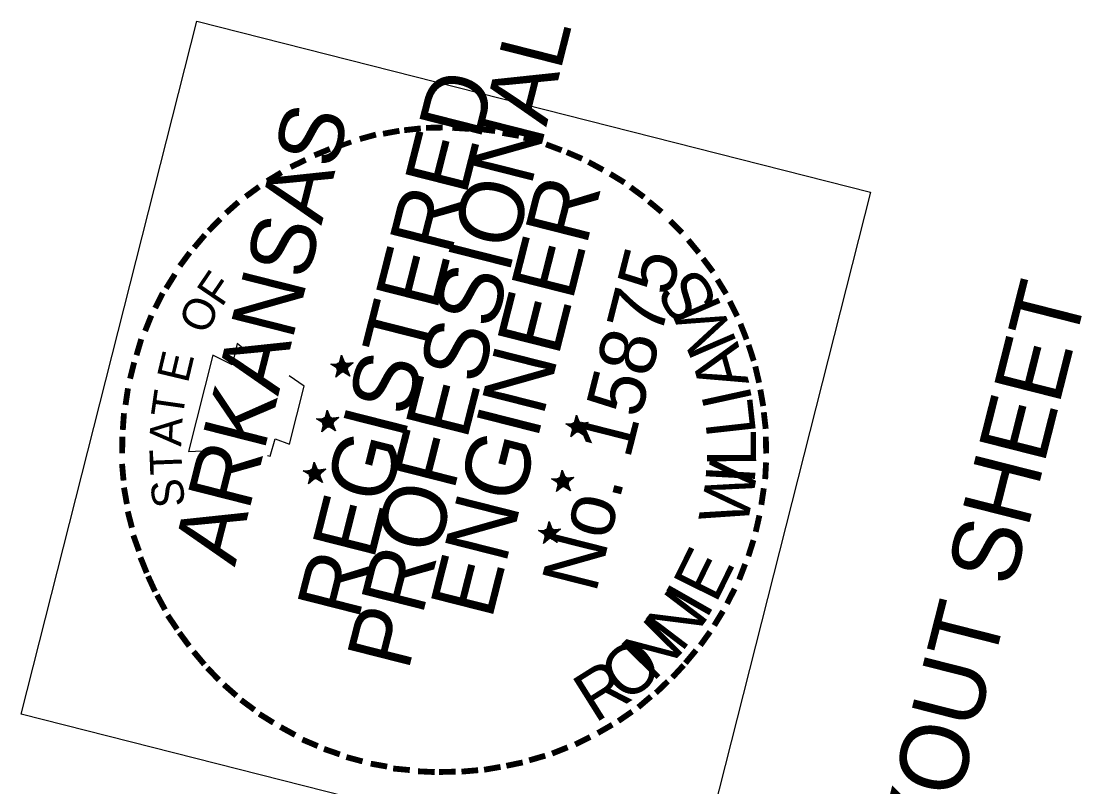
# Model space of a CAD drawing. Extents: x 670257 to 671518, y 737783 to 738188.
# Drawn here: x 670422.42 to 670430.7, y 738143.79 to 738149.76 of the extents above; entities that cross this region are included whole.
import ezdxf

# ---------------------------------------------------------------- set-up
doc = ezdxf.new("R2010")
doc.units = 0
for name, color, linetype in [('R_Border Notes', 7, 'Continuous'), ('R_Border PE', 7, 'Continuous'), ('R_Border Prem', 7, 'Continuous')]:
    doc.layers.add(name, color=color, linetype=linetype)

msp = doc.modelspace()

# ---------------------------------------------------------------- linework, layer by layer
at = {"layer": 'R_Border PE'}
for p, q in [((670424.9208, 738147.1564), (670424.9066, 738147.0801)), ((670424.9208, 738147.1564), (670424.9151, 738147.0831)), ((670424.9208, 738147.1564), (670424.92, 738147.0819)), ((670424.9208, 738147.1564), (670424.926, 738147.0649)), ((670424.9208, 738147.1564), (670424.9291, 738147.0976)), ((670424.9208, 738147.1564), (670424.9322, 738147.0994)), ((670424.9208, 738147.1564), (670424.9358, 738147.1036)), ((670424.8388, 738147.087), (670424.9036, 738147.0886)), ((670424.926, 738147.0649), (670424.8388, 738147.087)), ((670424.8388, 738147.087), (670424.9024, 738147.0837)), ((670424.8388, 738147.087), (670424.8981, 738147.0771)), ((670424.8388, 738147.087), (670424.8981, 738147.0668)), ((670424.8388, 738147.087), (670424.8969, 738147.0619)), ((670424.8388, 738147.087), (670424.8932, 738147.0577)), ((670424.8778, 738146.9868), (670424.926, 738147.0649)), ((670424.8778, 738146.9868), (670424.9011, 738147.048)), ((670424.8778, 738146.9868), (670424.9053, 738147.0443)), ((670424.8778, 738146.9868), (670424.9077, 738147.0437)), ((670424.8778, 738146.9868), (670424.9168, 738147.0388)), ((670424.8778, 738146.9868), (670424.9217, 738147.0376)), ((670424.8778, 738146.9868), (670424.9265, 738147.0364)), ((670424.9852, 738146.9931), (670424.9247, 738147.0394)), ((670425.0116, 738147.0973), (670424.926, 738147.0649)), ((670424.9852, 738146.9931), (670424.926, 738147.0649)), ((670424.9852, 738146.9931), (670424.9326, 738147.04)), ((670425.0116, 738147.0973), (670424.9333, 738147.0836)), ((670425.0116, 738147.0973), (670424.9346, 738147.0885)), ((670424.9852, 738146.9931), (670424.9362, 738147.0442)), ((670425.0116, 738147.0973), (670424.9424, 738147.0787)), ((670424.9852, 738146.9931), (670424.9453, 738147.0496)), ((670425.0116, 738147.0973), (670424.9454, 738147.0599)), ((670424.9852, 738146.9931), (670424.9454, 738147.0599)), ((670425.0116, 738147.0973), (670424.9503, 738147.069)), ((670425.0116, 738147.0973), (670424.9526, 738147.0581)), ((670424.9852, 738146.9931), (670424.9533, 738147.0605)), ((670424.8096, 738146.7281), (670424.7954, 738146.6518)), ((670424.8096, 738146.7281), (670424.8039, 738146.6548)), ((670424.8096, 738146.7281), (670424.8088, 738146.6535)), ((670424.8096, 738146.7281), (670424.8148, 738146.6366)), ((670424.8096, 738146.7281), (670424.8179, 738146.6693)), ((670424.8096, 738146.7281), (670424.8216, 738146.6735)), ((670424.8096, 738146.7281), (670424.8246, 738146.6753)), ((670426.7547, 738146.6888), (670426.7411, 738146.6148)), ((670426.7547, 738146.6888), (670426.7496, 738146.6178)), ((670426.7547, 738146.6888), (670426.7544, 738146.6166)), ((670426.7547, 738146.6888), (670426.7604, 738146.5996)), ((670426.7547, 738146.6888), (670426.7629, 738146.6299)), ((670426.7547, 738146.6888), (670426.769, 738146.6335)), ((670426.7547, 738146.6888), (670426.7721, 738146.6353)), ((670424.7251, 738146.6593), (670424.7924, 738146.6603)), ((670424.8148, 738146.6366), (670424.7251, 738146.6593)), ((670424.7251, 738146.6593), (670424.7888, 738146.656)), ((670424.7251, 738146.6593), (670424.7869, 738146.6488)), ((670424.7251, 738146.6593), (670424.7845, 738146.6391)), ((670424.7251, 738146.6593), (670424.7857, 738146.6336)), ((670424.7251, 738146.6593), (670424.7826, 738146.6318)), ((670424.7666, 738146.5585), (670424.8148, 738146.6366)), ((670424.7666, 738146.5585), (670424.7874, 738146.6203)), ((670424.7666, 738146.5585), (670424.7923, 738146.619)), ((670424.7666, 738146.5585), (670424.7965, 738146.6154)), ((670424.7666, 738146.5585), (670424.8056, 738146.6105)), ((670424.7666, 738146.5585), (670424.8104, 738146.6093)), ((670424.7666, 738146.5585), (670424.8153, 738146.6081)), ((670424.8746, 738146.5672), (670424.8135, 738146.6111)), ((670424.901, 738146.6714), (670424.8148, 738146.6366)), ((670424.8746, 738146.5672), (670424.8148, 738146.6366)), ((670424.901, 738146.6714), (670424.8209, 738146.6608)), ((670424.8746, 738146.5672), (670424.8214, 738146.6117)), ((670424.901, 738146.6714), (670424.8221, 738146.6553)), ((670424.8746, 738146.5672), (670424.825, 738146.6159)), ((670424.901, 738146.6714), (670424.8312, 738146.6504)), ((670424.8746, 738146.5672), (670424.8341, 738146.6213)), ((670424.901, 738146.6714), (670424.8342, 738146.6316)), ((670424.8746, 738146.5672), (670424.8342, 738146.6316)), ((670424.901, 738146.6714), (670424.8391, 738146.6407)), ((670424.901, 738146.6714), (670424.8414, 738146.6298)), ((670424.8746, 738146.5672), (670424.8421, 738146.6322)), ((670426.7604, 738146.5996), (670426.6732, 738146.6217)), ((670426.6732, 738146.6217), (670426.7374, 738146.6209)), ((670426.6732, 738146.6217), (670426.7368, 738146.6185)), ((670426.6732, 738146.6217), (670426.735, 738146.6112)), ((670426.6732, 738146.6217), (670426.7325, 738146.6015)), ((670426.6732, 738146.6217), (670426.7313, 738146.5967)), ((670426.6732, 738146.6217), (670426.7301, 738146.5918)), ((670426.846, 738146.6321), (670426.7604, 738146.5996)), ((670426.846, 738146.6321), (670426.7671, 738146.616)), ((670426.846, 738146.6321), (670426.7684, 738146.6208)), ((670426.846, 738146.6321), (670426.7786, 738146.6105)), ((670426.846, 738146.6321), (670426.7816, 738146.5917)), ((670426.846, 738146.6321), (670426.7841, 738146.6013)), ((670426.846, 738146.6321), (670426.7889, 738146.5898)), ((670426.7122, 738146.5216), (670426.7604, 738146.5996)), ((670426.7122, 738146.5216), (670426.7349, 738146.5803)), ((670426.7122, 738146.5216), (670426.7397, 738146.5791)), ((670426.7122, 738146.5216), (670426.744, 738146.5754)), ((670426.7122, 738146.5216), (670426.7512, 738146.5736)), ((670426.7122, 738146.5216), (670426.7579, 738146.5693)), ((670426.7122, 738146.5216), (670426.7627, 738146.5681)), ((670426.8196, 738146.5279), (670426.7585, 738146.5717)), ((670426.8196, 738146.5279), (670426.7604, 738146.5996)), ((670426.8196, 738146.5279), (670426.7688, 738146.5717)), ((670426.8196, 738146.5279), (670426.7731, 738146.5783)), ((670426.8196, 738146.5279), (670426.7798, 738146.5844)), ((670426.8196, 738146.5279), (670426.7816, 738146.5917)), ((670426.8196, 738146.5279), (670426.7871, 738146.5928)), ((670424.707, 738146.3234), (670424.6928, 738146.2471)), ((670424.707, 738146.3234), (670424.7013, 738146.2501)), ((670424.707, 738146.3234), (670424.7061, 738146.2489)), ((670424.707, 738146.3234), (670424.7121, 738146.2319)), ((670424.707, 738146.3234), (670424.7153, 738146.2646)), ((670424.707, 738146.3234), (670424.7189, 738146.2688)), ((670424.707, 738146.3234), (670424.722, 738146.2706)), ((670424.6225, 738146.2546), (670424.6898, 738146.2556)), ((670424.7121, 738146.2319), (670424.6225, 738146.2546)), ((670424.6225, 738146.2546), (670424.6861, 738146.2514)), ((670424.6225, 738146.2546), (670424.6849, 738146.2465)), ((670424.6225, 738146.2546), (670424.6825, 738146.2368)), ((670424.6225, 738146.2546), (670424.683, 738146.2289)), ((670424.6225, 738146.2546), (670424.68, 738146.2271)), ((670424.664, 738146.1538), (670424.7121, 738146.2319)), ((670424.664, 738146.1538), (670424.6848, 738146.2156)), ((670424.664, 738146.1538), (670424.6897, 738146.2144)), ((670424.664, 738146.1538), (670424.6939, 738146.2107)), ((670424.664, 738146.1538), (670424.7036, 738146.2082)), ((670424.664, 738146.1538), (670424.7078, 738146.2046)), ((670424.664, 738146.1538), (670424.7127, 738146.2034)), ((670424.7719, 738146.1625), (670424.7108, 738146.2064)), ((670424.7984, 738146.2667), (670424.7121, 738146.2319)), ((670424.7719, 738146.1625), (670424.7121, 738146.2319)), ((670424.7984, 738146.2667), (670424.7183, 738146.2561)), ((670424.7719, 738146.1625), (670424.7187, 738146.207)), ((670424.7984, 738146.2667), (670424.7195, 738146.2506)), ((670424.7719, 738146.1625), (670424.7224, 738146.2112)), ((670424.7984, 738146.2667), (670424.7286, 738146.2458)), ((670424.7984, 738146.2667), (670424.7315, 738146.2269)), ((670424.7719, 738146.1625), (670424.7315, 738146.2269)), ((670424.7719, 738146.1625), (670424.7315, 738146.2166)), ((670424.7984, 738146.2667), (670424.7364, 738146.236)), ((670424.7984, 738146.2667), (670424.7388, 738146.2251)), ((670424.7719, 738146.1625), (670424.7394, 738146.2275)), ((670426.6492, 738146.1713), (670426.562, 738146.1934)), ((670426.562, 738146.1934), (670426.6262, 738146.1926)), ((670426.562, 738146.1934), (670426.6256, 738146.1902)), ((670426.562, 738146.1934), (670426.6238, 738146.1829)), ((670426.562, 738146.1934), (670426.6213, 738146.1732)), ((670426.562, 738146.1934), (670426.6201, 738146.1684)), ((670426.562, 738146.1934), (670426.6164, 738146.1641)), ((670426.6434, 738146.2605), (670426.6299, 738146.1865)), ((670426.6434, 738146.2605), (670426.6384, 738146.1895)), ((670426.6434, 738146.2605), (670426.6432, 738146.1883)), ((670426.6434, 738146.2605), (670426.6492, 738146.1713)), ((670426.6434, 738146.2605), (670426.6517, 738146.2016)), ((670426.6434, 738146.2605), (670426.6554, 738146.2058)), ((670426.6434, 738146.2605), (670426.6615, 738146.2095)), ((670426.7348, 738146.2038), (670426.6492, 738146.1713)), ((670426.7348, 738146.2038), (670426.6559, 738146.1876)), ((670426.7348, 738146.2038), (670426.6578, 738146.1949)), ((670426.7348, 738146.2038), (670426.6656, 738146.1852)), ((670426.7348, 738146.2038), (670426.671, 738146.1658)), ((670426.7348, 738146.2038), (670426.6729, 738146.173)), ((670426.7348, 738146.2038), (670426.6752, 738146.1621)), ((670426.601, 738146.0932), (670426.6492, 738146.1713)), ((670426.601, 738146.0932), (670426.6237, 738146.152)), ((670426.601, 738146.0932), (670426.6285, 738146.1508)), ((670426.601, 738146.0932), (670426.6309, 738146.1501)), ((670426.601, 738146.0932), (670426.64, 738146.1453)), ((670426.601, 738146.0932), (670426.6449, 738146.144)), ((670426.601, 738146.0932), (670426.6497, 738146.1428)), ((670426.7084, 738146.0995), (670426.6479, 738146.1458)), ((670426.7084, 738146.0995), (670426.6492, 738146.1713)), ((670426.7084, 738146.0995), (670426.6582, 738146.1458)), ((670426.7084, 738146.0995), (670426.6619, 738146.15)), ((670426.7084, 738146.0995), (670426.6686, 738146.1664)), ((670426.7084, 738146.0995), (670426.6686, 738146.1561)), ((670426.7084, 738146.0995), (670426.6759, 738146.1645)), ((670426.4593, 738145.7887), (670426.5242, 738145.7903)), ((670426.5466, 738145.7666), (670426.4593, 738145.7887)), ((670426.4593, 738145.7887), (670426.523, 738145.7855)), ((670426.4593, 738145.7887), (670426.5211, 738145.7782)), ((670426.4593, 738145.7887), (670426.5187, 738145.7685)), ((670426.4593, 738145.7887), (670426.5175, 738145.7637)), ((670426.4593, 738145.7887), (670426.5138, 738145.7594)), ((670426.5414, 738145.8582), (670426.5272, 738145.7818)), ((670426.5414, 738145.8582), (670426.5357, 738145.7848)), ((670426.5414, 738145.8582), (670426.5406, 738145.7836)), ((670426.5414, 738145.8582), (670426.5466, 738145.7666)), ((670426.5414, 738145.8582), (670426.5491, 738145.7969)), ((670426.5414, 738145.8582), (670426.5527, 738145.8012)), ((670426.5414, 738145.8582), (670426.5588, 738145.8048)), ((670426.6322, 738145.7991), (670426.5466, 738145.7666)), ((670426.6322, 738145.7991), (670426.5533, 738145.783)), ((670426.6322, 738145.7991), (670426.5551, 738145.7902)), ((670426.6322, 738145.7991), (670426.563, 738145.7805)), ((670426.6322, 738145.7991), (670426.5684, 738145.7611)), ((670426.6322, 738145.7991), (670426.5702, 738145.7684)), ((670426.6322, 738145.7991), (670426.5726, 738145.7574)), ((670426.4984, 738145.6886), (670426.5466, 738145.7666)), ((670426.4984, 738145.6886), (670426.5216, 738145.7497)), ((670426.4984, 738145.6886), (670426.5259, 738145.7461)), ((670426.4984, 738145.6886), (670426.5283, 738145.7455)), ((670426.4984, 738145.6886), (670426.5374, 738145.7406)), ((670426.4984, 738145.6886), (670426.5422, 738145.7393)), ((670426.4984, 738145.6886), (670426.5471, 738145.7381)), ((670426.6057, 738145.6949), (670426.5453, 738145.7412)), ((670426.6057, 738145.6949), (670426.5466, 738145.7666)), ((670426.6057, 738145.6949), (670426.5556, 738145.7411)), ((670426.6057, 738145.6949), (670426.5592, 738145.7453)), ((670426.6057, 738145.6949), (670426.5659, 738145.7514)), ((670426.6057, 738145.6949), (670426.566, 738145.7617)), ((670426.6057, 738145.6949), (670426.5732, 738145.7599))]:
    msp.add_line(p, q, dxfattribs=at)
for points in [[(670424.1655, 738147.1984), (670424.1062, 738147.2496), (670424.0687, 738147.0811), (670423.918, 738147.158), (670423.7268, 738146.4044)], [(670424.8388, 738147.087), (670425.0116, 738147.0973), (670424.8778, 738146.9868), (670424.9208, 738147.1564), (670424.9852, 738146.9931), (670424.8388, 738147.087)], [(670424.3434, 738146.3744), (670424.3652, 738146.3689), (670424.4044, 738146.5033), (670424.5153, 738146.4623), (670424.6302, 738146.9155), (670424.5141, 738146.9965)], [(670424.7251, 738146.6593), (670424.901, 738146.6714), (670424.7666, 738146.5585), (670424.8096, 738146.7281), (670424.8746, 738146.5672), (670424.7251, 738146.6593)], [(670426.6732, 738146.6217), (670426.846, 738146.6321), (670426.7122, 738146.5216), (670426.7547, 738146.6888), (670426.8196, 738146.5279), (670426.6732, 738146.6217)], [(670423.7268, 738146.4044), (670423.9439, 738146.4164)], [(670424.6225, 738146.2546), (670424.7984, 738146.2667), (670424.664, 738146.1538), (670424.707, 738146.3234), (670424.7719, 738146.1625), (670424.6225, 738146.2546)], [(670426.562, 738146.1934), (670426.7348, 738146.2038), (670426.601, 738146.0932), (670426.6434, 738146.2605), (670426.7084, 738146.0995), (670426.562, 738146.1934)], [(670426.4593, 738145.7887), (670426.6322, 738145.7991), (670426.4984, 738145.6886), (670426.5414, 738145.8582), (670426.6057, 738145.6949), (670426.4593, 738145.7887)]]:
    msp.add_lwpolyline(points, dxfattribs=at)
for centre, radius in [((670424.9266, 738147.0645), 0.0431), ((670424.9266, 738147.0645), 0.039), ((670424.9266, 738147.0645), 0.0361), ((670424.9266, 738147.0645), 0.0332), ((670424.9266, 738147.0645), 0.0289), ((670424.9266, 738147.0645), 0.0269), ((670424.9266, 738147.0645), 0.0248), ((670424.9266, 738147.0645), 0.0213), ((670424.9266, 738147.0645), 0.0187), ((670424.9266, 738147.0645), 0.0155), ((670424.9266, 738147.0645), 0.0124), ((670424.9266, 738147.0645), 0.00924), ((670424.9266, 738147.0645), 0.00741), ((670424.9266, 738147.0645), 0.0036), ((670424.8151, 738146.637), 0.0431), ((670424.8151, 738146.637), 0.039), ((670424.8151, 738146.637), 0.0361), ((670424.8151, 738146.637), 0.0332), ((670424.8151, 738146.637), 0.0289), ((670424.8151, 738146.637), 0.0269), ((670424.8151, 738146.637), 0.0248), ((670424.8151, 738146.637), 0.0213), ((670424.8151, 738146.637), 0.0187), ((670424.8151, 738146.637), 0.0155), ((670424.8151, 738146.637), 0.0124), ((670424.8151, 738146.637), 0.00924), ((670424.8151, 738146.637), 0.00741), ((670424.8151, 738146.637), 0.0036), ((670426.7615, 738146.5981), 0.0431), ((670426.7615, 738146.5981), 0.039), ((670426.7615, 738146.5981), 0.0361), ((670426.7615, 738146.5981), 0.0332), ((670426.7615, 738146.5981), 0.0289), ((670426.7615, 738146.5981), 0.0269), ((670426.7615, 738146.5981), 0.0248), ((670426.7615, 738146.5981), 0.0213), ((670426.7615, 738146.5981), 0.0187), ((670426.7615, 738146.5981), 0.0155), ((670426.7615, 738146.5981), 0.0124), ((670426.7615, 738146.5981), 0.00924), ((670426.7615, 738146.5981), 0.00741), ((670426.7615, 738146.5981), 0.0036), ((670424.7125, 738146.2325), 0.0431), ((670424.7125, 738146.2325), 0.039), ((670424.7125, 738146.2325), 0.0361), ((670424.7125, 738146.2325), 0.0332), ((670424.7125, 738146.2325), 0.0289), ((670424.7125, 738146.2325), 0.0269), ((670424.7125, 738146.2325), 0.0248), ((670424.7125, 738146.2325), 0.0213), ((670424.7125, 738146.2325), 0.0187), ((670424.7125, 738146.2325), 0.0155), ((670424.7125, 738146.2325), 0.0124), ((670424.7125, 738146.2325), 0.00924), ((670424.7125, 738146.2325), 0.00741), ((670424.7125, 738146.2325), 0.0036), ((670426.65, 738146.1706), 0.0431), ((670426.65, 738146.1706), 0.039), ((670426.65, 738146.1706), 0.0361), ((670426.65, 738146.1706), 0.0332), ((670426.65, 738146.1706), 0.0289), ((670426.65, 738146.1706), 0.0269), ((670426.65, 738146.1706), 0.0248), ((670426.65, 738146.1706), 0.0213), ((670426.65, 738146.1706), 0.0187), ((670426.65, 738146.1706), 0.0155), ((670426.65, 738146.1706), 0.0124), ((670426.65, 738146.1706), 0.00924), ((670426.65, 738146.1706), 0.00741), ((670426.65, 738146.1706), 0.0036), ((670426.5474, 738145.7661), 0.0431), ((670426.5474, 738145.7661), 0.039), ((670426.5474, 738145.7661), 0.0361), ((670426.5474, 738145.7661), 0.0332), ((670426.5474, 738145.7661), 0.0289), ((670426.5474, 738145.7661), 0.0269), ((670426.5474, 738145.7661), 0.0248), ((670426.5474, 738145.7661), 0.0213), ((670426.5474, 738145.7661), 0.0187), ((670426.5474, 738145.7661), 0.0155), ((670426.5474, 738145.7661), 0.0124), ((670426.5474, 738145.7661), 0.00924), ((670426.5474, 738145.7661), 0.00741), ((670426.5474, 738145.7661), 0.0036)]:
    msp.add_circle(centre, radius, dxfattribs=at)
at = {"layer": 'R_Border Prem'}
msp.add_lwpolyline([(670422.4211, 738144.3548), (670423.7928, 738149.7635), (670429.0512, 738148.4298), (670427.6794, 738143.0211)], close=True, dxfattribs=at)

# ---------------------------------------------------------------- texts
at = {"layer": 'R_Border Notes'}
msp.add_text('SIGN LAYOUT SHEET', height=0.533593, rotation=75.76855, dxfattribs=at).set_placement((670428.9329, 738140.4937))
at = {"layer": 'R_Border PE'}
for s, height, rotation, p in [('PROFESSIONAL', 0.499995, 75.76855, (670425.4418, 738144.685)), ('REGISTERED', 0.5, 75.76855, (670425.052, 738145.0805)), ('ARKANSAS', 0.5, 75.76855, (670424.0882, 738145.5003)), ('-', 0.3999, 10.43135, (670425.25, 738148.7288)), ('-', 0.3999, 6.34138, (670425.4041, 738148.7567)), ('-', 0.4, 0.89181, (670425.5588, 738148.7768)), ('-', 0.4, 356.31789, (670425.7528, 738148.7792)), ('-', 0.4, 352.36471, (670425.9474, 738148.7737)), ('-', 0.4, 15.4369, (670425.0825, 738148.6887)), ('-', 0.4, 350.09866, (670426.128, 738148.7434)), ('-', 0.3999, 345.70922, (670426.2825, 738148.7119)), ('-', 0.3999, 22.42073, (670424.7468, 738148.565)), ('-', 0.35, 19.44384, (670424.915, 738148.6487)), ('-', 0.3999, 339.28575, (670426.4412, 738148.6665)), ('-', 0.4, 336.76384, (670426.5969, 738148.609)), ('-', 0.3999, 25.64828, (670424.5694, 738148.4758)), ('-', 0.3999, 331.53115, (670426.7549, 738148.5405)), ('-', 0.4, 31.34714, (670424.4011, 738148.3715)), ('ENGINEER', 0.5, 75.76855, (670426.0925, 738145.0848)), ('-', 0.4, 328.63664, (670426.9183, 738148.4527)), ('-', 0.4, 36.29826, (670424.2455, 738148.2562)), ('-', 0.4, 323.65722, (670427.0671, 738148.3582)), ('-', 0.3999, 41.63121, (670424.1038, 738148.1348)), ('-', 0.4, 320.38827, (670427.2032, 738148.254)), ('-', 0.3999, 45.40945, (670423.9772, 738148.0019)), ('-', 0.4, 314.8398, (670427.361, 738148.1134)), ('-', 0.4, 49.88964, (670423.8737, 738147.8785)), ('-', 0.4, 309.61379, (670427.4939, 738147.9765)), ('-', 0.4, 53.62364, (670423.7696, 738147.7424)), ('No. 15875', 0.44, 75.76855, (670426.9056, 738145.2908)), ('-', 0.4, 307.02232, (670427.6056, 738147.8373)), ('-', 0.4, 58.10475, (670423.6708, 738147.5766)), ('F', 0.2499, 55.83921, (670423.9853, 738147.5252)), ('S', 0.3849, 121.46196, (670427.8747, 738147.5657)), ('-', 0.3999, 301.53388, (670427.7118, 738147.6866)), ('-', 0.4, 62.97344, (670423.5933, 738147.4338)), ('O', 0.2499, 66.22005, (670423.8712, 738147.3092)), ('M', 0.3849, 113.32556, (670428.0156, 738147.2499)), ('-', 0.3999, 296.85364, (670427.8035, 738147.5292)), ('-', 0.4, 67.93028, (670423.5224, 738147.2661)), ('-', 0.3999, 291.50488, (670427.8835, 738147.367)), ('-', 0.4, 73.51159, (670423.4624, 738147.0905)), ('A', 0.3849, 105.76014, (670428.1052, 738146.941)), ('E', 0.25, 76.60089, (670423.7213, 738146.9319)), ('-', 0.4, 288.01764, (670427.9449, 738147.2122)), ('-', 0.3999, 75.95478, (670423.4151, 738146.9142)), ('-', 0.4, 283.12539, (670427.9959, 738147.0574)), ('-', 0.3999, 81.66537, (670423.3847, 738146.7233)), ('T', 0.25, 81.79131, (670423.6804, 738146.6586)), ('I', 0.3849, 102.33428, (670428.1323, 738146.7978)), ('-', 0.3999, 280.02017, (670428.0347, 738146.8851)), ('L', 0.3849, 96.33904, (670428.1589, 738146.5443)), ('-', 0.4, 85.9879, (670423.3665, 738146.5396)), ('-', 0.4, 276.48697, (670428.062, 738146.7183)), ('A', 0.25, 86.98173, (670423.6693, 738146.4422)), ('L', 0.3849, 90.3438, (670428.1588, 738146.2894)), ('-', 0.3999, 89.3987, (670423.3635, 738146.365)), ('-', 0.3999, 271.24284, (670428.079, 738146.5411)), ('T', 0.2499, 92.17215, (670423.6789, 738146.2257)), ('-', 0.3999, 94.94463, (670423.3756, 738146.1685)), ('W', 0.3849, 78.78155, (670428.0838, 738145.8041)), ('-', 0.4, 267.05431, (670428.0826, 738146.352)), ('I', 0.3849, 86.91795, (670428.1468, 738146.1441)), ('-', 0.4, 100.07576, (670423.4023, 738145.9992)), ('S', 0.2499, 97.36257, (670423.703, 738145.9849)), ('-', 0.3999, 261.58522, (670428.0686, 738146.1646)), ('-', 0.4, 104.56037, (670423.4411, 738145.8269)), ('-', 0.4, 257.36031, (670428.0382, 738145.9634)), ('-', 0.4, 109.83212, (670423.4939, 738145.6588)), ('-', 0.4, 252.28682, (670427.9976, 738145.7829)), ('E', 0.3849, 63.72208, (670427.8435, 738145.2122)), ('-', 0.3999, 112.00029, (670423.5527, 738145.4943)), ('-', 0.4, 248.88401, (670427.937, 738145.6048)), ('-', 0.3999, 114.71921, (670423.6159, 738145.357)), ('-', 0.3999, 118.7308, (670423.6907, 738145.2246)), ('N', 0.3849, 52.7308, (670427.5749, 738144.8304)), ('I', 0.3849, 60.29623, (670427.7677, 738145.0877)), ('-', 0.4, 243.32407, (670427.863, 738145.425)), ('-', 0.4, 124.1916, (670423.7793, 738145.086)), ('-', 0.4, 238.56682, (670427.78, 738145.2604)), ('N', 0.3849, 45.16538, (670427.3498, 738144.6006)), ('-', 0.3999, 126.38273, (670423.8711, 738144.9596)), ('-', 0.4, 234.32977, (670427.6873, 738145.1085)), ('O', 0.3849, 38.88465, (670427.1414, 738144.4337)), ('-', 0.3999, 230.36875, (670427.5856, 738144.9718)), ('-', 0.4, 130.00102, (670423.984, 738144.8252)), ('-', 0.4, 133.83918, (670424.0921, 738144.7127)), ('R', 0.3849, 32.17569, (670426.8999, 738144.2818)), ('-', 0.3999, 227.33894, (670427.4954, 738144.8605)), ('-', 0.4, 223.85834, (670427.3798, 738144.7403)), ('-', 0.3999, 138.6399, (670424.2209, 738144.6001)), ('-', 0.3999, 143.54282, (670424.3527, 738144.4996)), ('-', 0.3999, 220.41489, (670427.2557, 738144.6273)), ('-', 0.3999, 148.16302, (670424.4919, 738144.4075)), ('-', 0.4, 214.70237, (670427.122, 738144.5168)), ('-', 0.4, 209.99236, (670426.9785, 738144.4191)), ('-', 0.4, 151.22951, (670424.6547, 738144.3172)), ('-', 0.3999, 156.96982, (670424.8181, 738144.2397)), ('-', 0.3999, 206.48667, (670426.8157, 738144.3262)), ('-', 0.3999, 160.95489, (670424.981, 738144.1803)), ('-', 0.4, 164.83079, (670425.1488, 738144.13)), ('-', 0.4, 196.21567, (670426.4915, 738144.1867)), ('-', 0.4, 201.662, (670426.6518, 738144.2492)), ('-', 0.3999, 169.96443, (670425.3282, 738144.0948)), ('-', 0.3999, 189.83287, (670426.1601, 738144.1005)), ('-', 0.3999, 191.4974, (670426.3288, 738144.1351)), ('-', 0.3999, 174.71648, (670425.4924, 738144.0712)), ('-', 0.4, 177.4835, (670425.6797, 738144.0573)), ('-', 0.4, 181.2264, (670425.8332, 738144.0622)), ('-', 0.3999, 184.85597, (670425.9987, 738144.0744))]:
    msp.add_text(s, height=height, rotation=rotation, dxfattribs=at).set_placement(p)

doc.saveas('drawing.dxf')
